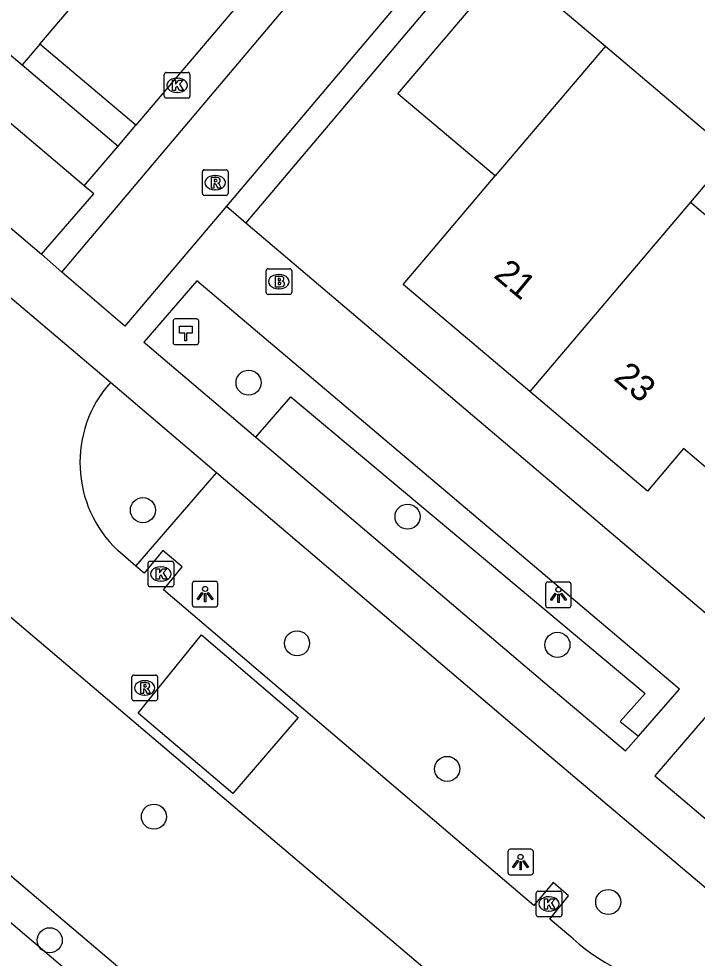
# Model space of a CAD drawing. Extents: x 156414 to 157775, y 382335 to 383765.
# Drawn here: x 156906.06 to 156932.57, y 382427.91 to 382464.58 of the extents above; entities that cross this region are included whole.
import ezdxf

# ---------------------------------------------------------------- set-up
doc = ezdxf.new("R2010")
doc.units = 0
for name, color, linetype in [('IMGEO_Boom', 7, 'Continuous'), ('IMGEO_Brandkraan', 7, 'Continuous'), ('IMGEO_Haag', 7, 'Continuous'), ('IMGEO_Hectometerpaal', 7, 'Continuous'), ('IMGEO_Kolk', 7, 'Continuous'), ('IMGEO_Lichtpunt', 7, 'Continuous'), ('IMGEO_Pand', 7, 'Continuous'), ('IMGEO_Pand_nummerreeks', 7, 'Continuous'), ('IMGEO_Parkeervlak_open', 7, 'Continuous'), ('IMGEO_Rijbaan_lokaal_open', 7, 'Continuous'), ('IMGEO_Rioolput', 7, 'Continuous'), ('IMGEO_Voetpad_open', 7, 'Continuous')]:
    doc.layers.add(name, color=color, linetype=linetype)

msp = doc.modelspace()

# ---------------------------------------------------------------- linework, layer by layer
at = {"layer": 'IMGEO_Boom'}
for centre in [(156915.04, 382450.376), (156910.914, 382445.399), (156921.251, 382445.147), (156916.935, 382440.201), (156927.108, 382440.143), (156922.799, 382435.298), (156911.342, 382433.433), (156929.09, 382430.103), (156907.275, 382428.61)]:
    msp.add_circle(centre, 0.489, dxfattribs=at)
at = {"layer": 'IMGEO_Brandkraan'}
for p, q in [((156915.726, 382453.896), (156915.726, 382454.748)), ((156915.801, 382454.822), (156916.653, 382454.822)), ((156916.727, 382454.748), (156916.727, 382453.896)), ((156916.214, 382454.602), (156916.239, 382454.602)), ((156916.237, 382454.042), (156916.212, 382454.042)), ((156916.653, 382453.822), (156915.801, 382453.822))]:
    msp.add_line(p, q, dxfattribs=at)
for points in [[(156915.726, 382453.896), (156915.726, 382454.748)], [(156915.801, 382454.822), (156916.653, 382454.822)], [(156916.727, 382454.748), (156916.727, 382453.896)], [(156916.074, 382454.522), (156916.074, 382454.122), (156916.287, 382454.122)], [(156916.305, 382454.522), (156916.074, 382454.522)], [(156916.253, 382454.441), (156916.199, 382454.441), (156916.199, 382454.365)], [(156916.199, 382454.365), (156916.252, 382454.365)], [(156916.261, 382454.289), (156916.199, 382454.289), (156916.199, 382454.208)], [(156916.199, 382454.208), (156916.261, 382454.208)], [(156916.653, 382453.822), (156915.801, 382453.822)]]:
    msp.add_lwpolyline(points, dxfattribs=at)
for centre, radius, start, end in [((156915.803, 382454.746), 0.0765, 91.552, 178.448), ((156915.803, 382454.746), 0.0765, 91.552, 178.448), ((156916.651, 382454.746), 0.0765, 1.552, 88.448), ((156916.651, 382454.746), 0.0765, 1.552, 88.448), ((156916.254, 382454.403), 0.0379, 267.8285, 90.9355), ((156916.309, 382454.377), 0.145, 59.4692, 91.5367), ((156916.334, 382454.424), 0.0922, 285.5137, 58.1501), ((156916.262, 382454.248), 0.0404, 269.8759, 90.5077), ((156916.293, 382454.373), 0.251, 268.6676, 293.5347), ((156916.339, 382454.232), 0.105, 301.3115, 78.989), ((156915.803, 382453.898), 0.0765, 181.552, 268.448), ((156915.803, 382453.898), 0.0765, 181.552, 268.448), ((156916.651, 382453.898), 0.0765, 271.552, 358.448), ((156916.651, 382453.898), 0.0765, 271.552, 358.448)]:
    msp.add_arc(centre, radius, start, end, dxfattribs=at)
for centre, major_axis, ratio, start_param, end_param in [((156916.213, 382454.322), (-0.387, 0.002), 0.722429, 4.712389, 7.853982), ((156916.238, 382454.322), (-0.39, 0.002), 0.717154, 1.570796, 4.712389)]:
    msp.add_ellipse(centre, major_axis=major_axis, ratio=ratio, start_param=start_param, end_param=end_param, dxfattribs=at)
at = {"layer": 'IMGEO_Haag'}
for points in [[(156906.888, 382463.596), (156906.194, 382462.781)], [(156915.324, 382448.248), (156916.689, 382449.828), (156930.536, 382438.24), (156929.56, 382437.155), (156930.268, 382436.579)], [(156910.638, 382443.219), (156913.79, 382446.861)]]:
    msp.add_lwpolyline(points, dxfattribs=at)
at = {"layer": 'IMGEO_Hectometerpaal'}
for p, q in [((156912.093, 382452.778), (156912.093, 382451.937)), ((156912.093, 382452.778), (156912.093, 382451.937)), ((156913.009, 382452.862), (156912.168, 382452.862)), ((156913.009, 382452.862), (156912.168, 382452.862)), ((156913.093, 382451.946), (156913.093, 382452.787)), ((156913.093, 382451.946), (156913.093, 382452.787)), ((156912.177, 382451.862), (156913.018, 382451.862)), ((156912.177, 382451.862), (156913.018, 382451.862))]:
    msp.add_line(p, q, dxfattribs=at)
msp.add_lwpolyline([(156912.618, 382452.006), (156912.558, 382452.006), (156912.558, 382452.311), (156912.338, 382452.311), (156912.338, 382452.58), (156912.838, 382452.58), (156912.838, 382452.311), (156912.618, 382452.311), (156912.618, 382452.006)], dxfattribs=at)
for centre, start, end in [((156912.171, 382452.784), 92.4484, 184.2845), ((156912.171, 382452.784), 92.4484, 184.2845), ((156913.015, 382452.784), 2.4484, 94.2845), ((156913.015, 382452.784), 2.4484, 94.2845), ((156912.171, 382451.94), 182.4484, 274.2845), ((156912.171, 382451.94), 182.4484, 274.2845), ((156913.015, 382451.94), 272.4484, 4.2845), ((156913.015, 382451.94), 272.4484, 4.2845)]:
    msp.add_arc(centre, 0.0779, start, end, dxfattribs=at)
at = {"layer": 'IMGEO_Kolk'}
for p, q in [((156911.824, 382462.484), (156912.676, 382462.484)), ((156911.749, 382461.558), (156911.749, 382462.41)), ((156912.237, 382462.264), (156912.262, 382462.264)), ((156912.75, 382462.41), (156912.75, 382461.558)), ((156912.26, 382461.704), (156912.235, 382461.704)), ((156912.676, 382461.484), (156911.824, 382461.484)), ((156911.19, 382443.407), (156912.042, 382443.407)), ((156911.115, 382442.481), (156911.115, 382443.333)), ((156911.603, 382443.187), (156911.628, 382443.187)), ((156912.116, 382443.333), (156912.116, 382442.481)), ((156911.626, 382442.627), (156911.601, 382442.627)), ((156912.042, 382442.407), (156911.19, 382442.407)), ((156926.353, 382430.528), (156927.205, 382430.528)), ((156926.278, 382429.602), (156926.278, 382430.454)), ((156926.766, 382430.308), (156926.791, 382430.308)), ((156927.279, 382430.454), (156927.279, 382429.602)), ((156927.205, 382429.528), (156926.353, 382429.528)), ((156926.789, 382429.748), (156926.764, 382429.748))]:
    msp.add_line(p, q, dxfattribs=at)
for points in [[(156911.824, 382462.484), (156912.676, 382462.484)], [(156911.749, 382461.558), (156911.749, 382462.41)], [(156912.07, 382462.184), (156912.193, 382462.184), (156912.193, 382462.033), (156912.323, 382462.184), (156912.487, 382462.184), (156912.341, 382462.033), (156912.494, 382461.784), (156912.342, 382461.784), (156912.257, 382461.948), (156912.193, 382461.881), (156912.193, 382461.784), (156912.07, 382461.784), (156912.07, 382462.184)], [(156912.75, 382462.41), (156912.75, 382461.558)], [(156912.676, 382461.484), (156911.824, 382461.484)], [(156911.19, 382443.407), (156912.042, 382443.407)], [(156911.115, 382442.481), (156911.115, 382443.333)], [(156911.436, 382443.107), (156911.559, 382443.107), (156911.559, 382442.956), (156911.689, 382443.107), (156911.853, 382443.107), (156911.707, 382442.956), (156911.86, 382442.707), (156911.708, 382442.707), (156911.623, 382442.871), (156911.559, 382442.804), (156911.559, 382442.707), (156911.436, 382442.707), (156911.436, 382443.107)], [(156912.116, 382443.333), (156912.116, 382442.481)], [(156912.042, 382442.407), (156911.19, 382442.407)], [(156926.353, 382430.528), (156927.205, 382430.528)], [(156926.278, 382429.602), (156926.278, 382430.454)], [(156926.599, 382430.228), (156926.722, 382430.228), (156926.722, 382430.077), (156926.852, 382430.228), (156927.016, 382430.228), (156926.87, 382430.077), (156927.023, 382429.828), (156926.871, 382429.828), (156926.786, 382429.992), (156926.722, 382429.925), (156926.722, 382429.828), (156926.599, 382429.828), (156926.599, 382430.228)], [(156927.279, 382430.454), (156927.279, 382429.602)], [(156927.205, 382429.528), (156926.353, 382429.528)]]:
    msp.add_lwpolyline(points, dxfattribs=at)
for centre, start, end in [((156911.826, 382462.408), 91.552, 178.448), ((156911.826, 382462.408), 91.552, 178.448), ((156912.674, 382462.408), 1.552, 88.448), ((156912.674, 382462.408), 1.552, 88.448), ((156911.826, 382461.56), 181.552, 268.448), ((156911.826, 382461.56), 181.552, 268.448), ((156912.674, 382461.56), 271.552, 358.448), ((156912.674, 382461.56), 271.552, 358.448), ((156911.192, 382443.331), 91.552, 178.448), ((156911.192, 382443.331), 91.552, 178.448), ((156912.04, 382443.331), 1.552, 88.448), ((156912.04, 382443.331), 1.552, 88.448), ((156911.192, 382442.483), 181.552, 268.448), ((156911.192, 382442.483), 181.552, 268.448), ((156912.04, 382442.483), 271.552, 358.448), ((156912.04, 382442.483), 271.552, 358.448), ((156926.355, 382430.452), 91.552, 178.448), ((156926.355, 382430.452), 91.552, 178.448), ((156927.203, 382430.452), 1.552, 88.448), ((156927.203, 382430.452), 1.552, 88.448), ((156926.355, 382429.604), 181.552, 268.448), ((156926.355, 382429.604), 181.552, 268.448), ((156927.203, 382429.604), 271.552, 358.448), ((156927.203, 382429.604), 271.552, 358.448)]:
    msp.add_arc(centre, 0.0765, start, end, dxfattribs=at)
for centre, major_axis, ratio, start_param, end_param in [((156912.236, 382461.984), (-0.387, 0.002), 0.722429, 4.712389, 7.853982), ((156912.261, 382461.984), (-0.39, 0.002), 0.717154, 1.570796, 4.712389), ((156911.602, 382442.907), (-0.387, 0.002), 0.722429, 4.712389, 7.853982), ((156911.627, 382442.907), (-0.39, 0.002), 0.717154, 1.570796, 4.712389), ((156926.765, 382430.028), (-0.387, 0.002), 0.722429, 4.712389, 7.853982), ((156926.79, 382430.028), (-0.39, 0.002), 0.717154, 1.570796, 4.712389)]:
    msp.add_ellipse(centre, major_axis=major_axis, ratio=ratio, start_param=start_param, end_param=end_param, dxfattribs=at)
at = {"layer": 'IMGEO_Lichtpunt'}
for p, q in [((156912.843, 382442.525), (156912.843, 382441.718)), ((156912.843, 382442.525), (156912.843, 382441.718)), ((156913.745, 382442.62), (156912.937, 382442.62)), ((156913.745, 382442.62), (156912.937, 382442.62)), ((156913.839, 382441.718), (156913.839, 382442.525)), ((156913.839, 382441.718), (156913.839, 382442.525)), ((156926.646, 382442.499), (156926.646, 382441.692)), ((156926.646, 382442.499), (156926.646, 382441.692)), ((156927.548, 382442.594), (156926.74, 382442.594)), ((156927.548, 382442.594), (156926.74, 382442.594)), ((156927.642, 382441.692), (156927.642, 382442.499)), ((156927.642, 382441.692), (156927.642, 382442.499)), ((156912.937, 382441.624), (156913.745, 382441.624)), ((156912.937, 382441.624), (156913.745, 382441.624)), ((156926.74, 382441.598), (156927.548, 382441.598)), ((156926.74, 382441.598), (156927.548, 382441.598)), ((156925.17, 382432.066), (156925.17, 382431.259)), ((156925.17, 382432.066), (156925.17, 382431.259)), ((156926.072, 382432.161), (156925.264, 382432.161)), ((156926.072, 382432.161), (156925.264, 382432.161)), ((156926.166, 382431.259), (156926.166, 382432.066)), ((156926.166, 382431.259), (156926.166, 382432.066)), ((156925.264, 382431.165), (156926.072, 382431.165)), ((156925.264, 382431.165), (156926.072, 382431.165))]:
    msp.add_line(p, q, dxfattribs=at)
for points in [[(156913.217, 382442.189), (156913.256, 382442.161), (156913.068, 382441.899), (156913.03, 382441.926), (156913.217, 382442.189)], [(156913.319, 382442.141), (156913.366, 382442.141), (156913.366, 382441.819), (156913.319, 382441.819), (156913.319, 382442.141)], [(156913.429, 382442.161), (156913.467, 382442.188), (156913.654, 382441.926), (156913.615, 382441.898), (156913.429, 382442.161)], [(156927.02, 382442.163), (156927.059, 382442.135), (156926.871, 382441.873), (156926.833, 382441.9), (156927.02, 382442.163)], [(156927.122, 382442.115), (156927.169, 382442.115), (156927.169, 382441.793), (156927.122, 382441.793), (156927.122, 382442.115)], [(156927.232, 382442.135), (156927.27, 382442.162), (156927.457, 382441.9), (156927.418, 382441.872), (156927.232, 382442.135)], [(156925.544, 382431.73), (156925.583, 382431.702), (156925.395, 382431.44), (156925.357, 382431.467), (156925.544, 382431.73)], [(156925.646, 382431.682), (156925.693, 382431.682), (156925.693, 382431.36), (156925.646, 382431.36), (156925.646, 382431.682)], [(156925.756, 382431.702), (156925.794, 382431.729), (156925.981, 382431.467), (156925.942, 382431.439), (156925.756, 382431.702)]]:
    msp.add_lwpolyline(points, dxfattribs=at)
for centre in [(156913.342, 382442.323), (156927.145, 382442.297), (156925.669, 382431.864)]:
    msp.add_circle(centre, 0.0994, dxfattribs=at)
for centre, start, end in [((156912.937, 382442.525), 90, 180), ((156912.937, 382442.525), 90, 180), ((156913.745, 382442.525), 0, 90), ((156913.745, 382442.525), 0, 90), ((156926.74, 382442.499), 90, 180), ((156926.74, 382442.499), 90, 180), ((156927.548, 382442.499), 0, 90), ((156927.548, 382442.499), 0, 90), ((156912.937, 382441.718), 180, 270), ((156912.937, 382441.718), 180, 270), ((156913.745, 382441.718), 270, 0), ((156913.745, 382441.718), 270, 360), ((156926.74, 382441.692), 180, 270), ((156926.74, 382441.692), 180, 270), ((156927.548, 382441.692), 270, 0), ((156927.548, 382441.692), 270, 360), ((156925.264, 382432.066), 90, 180), ((156925.264, 382432.066), 90, 180), ((156926.072, 382432.066), 0, 90), ((156926.072, 382432.066), 0, 90), ((156925.264, 382431.259), 180, 270), ((156925.264, 382431.259), 180, 270), ((156926.072, 382431.259), 270, 0), ((156926.072, 382431.259), 270, 360)]:
    msp.add_arc(centre, 0.0946, start, end, dxfattribs=at)
at = {"layer": 'IMGEO_Pand'}
for points in [[(156924.679, 382458.447), (156920.866, 382461.651), (156925.178, 382466.731), (156928.981, 382463.515)], [(156928.981, 382463.515), (156924.679, 382458.447)], [(156928.981, 382463.515), (156933.917, 382459.329), (156932.302, 382457.42)], [(156926.026, 382450.027), (156921.081, 382454.209), (156922.252, 382455.589), (156924.679, 382458.447)], [(156932.302, 382457.42), (156936.883, 382453.544), (156939.04, 382451.719), (156934.186, 382445.982), (156932.028, 382447.807), (156930.62, 382446.143), (156926.026, 382450.027)], [(156932.302, 382457.42), (156926.026, 382450.027)]]:
    msp.add_lwpolyline(points, dxfattribs=at)
at = {"layer": 'IMGEO_Parkeervlak_open'}
for points in [[(156906.888, 382463.596), (156913.377, 382471.218)], [(156910.633, 382460.428), (156906.888, 382463.596)]]:
    msp.add_lwpolyline(points, dxfattribs=at)
at = {"layer": 'IMGEO_Rijbaan_lokaal_open'}
for points in [[(156942.158, 382490.336), (156914.173, 382457.263)], [(156907.746, 382454.691), (156934.819, 382486.732)], [(156886.177, 382457.81), (156926.24, 382423.851)], [(156914.173, 382457.263), (156910.21, 382452.579), (156907.746, 382454.691)], [(156909.642, 382450.389), (156905.637, 382453.777)], [(156910.638, 382443.219), (156909.93, 382443.823)], [(156927.725, 382428.662), (156926.812, 382429.431), (156927.54, 382430.339), (156926.939, 382430.859), (156926.181, 382429.969), (156911.724, 382442.294), (156912.45, 382443.183), (156911.687, 382443.827), (156910.968, 382442.938), (156910.638, 382443.219)], [(156916.979, 382437.308), (156914.431, 382434.339), (156910.731, 382437.478), (156913.205, 382440.534), (156916.979, 382437.308)]]:
    msp.add_lwpolyline(points, dxfattribs=at)
for centre, radius, start, end in [((156913.187, 382447.255), 4.732, 138.5243, 226.4988), ((156933.238, 382434.887), 8.316, 228.4691, 295.2831)]:
    msp.add_arc(centre, radius, start, end, dxfattribs=at)
at = {"layer": 'IMGEO_Rioolput'}
for p, q in [((156913.239, 382457.76), (156913.239, 382458.612)), ((156913.314, 382458.686), (156914.166, 382458.686)), ((156913.727, 382458.466), (156913.752, 382458.466)), ((156914.24, 382458.612), (156914.24, 382457.76)), ((156914.166, 382457.686), (156913.314, 382457.686)), ((156913.75, 382457.906), (156913.725, 382457.906)), ((156910.558, 382438.961), (156911.41, 382438.961)), ((156910.483, 382438.035), (156910.483, 382438.887)), ((156910.971, 382438.741), (156910.996, 382438.741)), ((156911.484, 382438.887), (156911.484, 382438.035)), ((156911.41, 382437.961), (156910.558, 382437.961)), ((156910.994, 382438.181), (156910.969, 382438.181))]:
    msp.add_line(p, q, dxfattribs=at)
for points in [[(156913.239, 382457.76), (156913.239, 382458.612)], [(156913.314, 382458.686), (156914.166, 382458.686)], [(156914.24, 382458.612), (156914.24, 382457.76)], [(156913.828, 382458.384), (156913.576, 382458.386), (156913.576, 382457.986)], [(156913.576, 382457.986), (156913.7, 382457.986), (156913.7, 382458.148), (156913.711, 382458.148)], [(156913.754, 382458.305), (156913.7, 382458.305), (156913.7, 382458.224)], [(156913.7, 382458.224), (156913.752, 382458.224)], [(156913.758, 382458.119), (156913.829, 382457.986), (156913.969, 382457.986), (156913.904, 382458.112)], [(156914.166, 382457.686), (156913.314, 382457.686)], [(156910.558, 382438.961), (156911.41, 382438.961)], [(156910.483, 382438.035), (156910.483, 382438.887)], [(156911.072, 382438.659), (156910.82, 382438.661), (156910.82, 382438.261)], [(156911.484, 382438.887), (156911.484, 382438.035)], [(156910.82, 382438.261), (156910.944, 382438.261), (156910.944, 382438.423), (156910.955, 382438.423)], [(156910.998, 382438.58), (156910.944, 382438.58), (156910.944, 382438.499)], [(156910.944, 382438.499), (156910.996, 382438.499)], [(156911.002, 382438.394), (156911.073, 382438.261), (156911.213, 382438.261), (156911.148, 382438.387)], [(156911.41, 382437.961), (156910.558, 382437.961)]]:
    msp.add_lwpolyline(points, dxfattribs=at)
for centre, radius, start, end in [((156913.316, 382458.61), 0.0765, 91.552, 178.448), ((156913.316, 382458.61), 0.0765, 91.552, 178.448), ((156914.164, 382458.61), 0.0765, 1.552, 88.448), ((156914.164, 382458.61), 0.0765, 1.552, 88.448), ((156913.71, 382458.095), 0.0533, 26.0293, 88.6989), ((156913.736, 382458.413), 0.19, 274.7715, 282.9687), ((156913.76, 382458.209), 0.0964, 77.0061, 93.1865), ((156913.774, 382458.266), 0.0378, 276.6634, 79.6772), ((156913.827, 382458.274), 0.109, 350.3612, 89.416), ((156913.825, 382458.274), 0.112, 277.5842, 350.9817), ((156913.809, 382458.059), 0.108, 29.5134, 73.7905), ((156913.316, 382457.762), 0.0765, 181.552, 268.448), ((156913.316, 382457.762), 0.0765, 181.552, 268.448), ((156914.164, 382457.762), 0.0765, 271.552, 358.448), ((156914.164, 382457.762), 0.0765, 271.552, 358.448), ((156910.56, 382438.885), 0.0765, 91.552, 178.448), ((156910.56, 382438.885), 0.0765, 91.552, 178.448), ((156911.408, 382438.885), 0.0765, 1.552, 88.448), ((156911.408, 382438.885), 0.0765, 1.552, 88.448), ((156911.071, 382438.549), 0.109, 350.3612, 89.416), ((156910.954, 382438.37), 0.0533, 26.0293, 88.6989), ((156910.98, 382438.688), 0.19, 274.7715, 282.9687), ((156911.004, 382438.484), 0.0964, 77.0061, 93.1865), ((156911.018, 382438.541), 0.0378, 276.6634, 79.6772), ((156911.069, 382438.549), 0.112, 277.5842, 350.9817), ((156911.053, 382438.334), 0.108, 29.5134, 73.7905), ((156910.56, 382438.037), 0.0765, 181.552, 268.448), ((156910.56, 382438.037), 0.0765, 181.552, 268.448), ((156911.408, 382438.037), 0.0765, 271.552, 358.448), ((156911.408, 382438.037), 0.0765, 271.552, 358.448)]:
    msp.add_arc(centre, radius, start, end, dxfattribs=at)
for centre, major_axis, ratio, start_param, end_param in [((156913.726, 382458.186), (-0.387, 0.002), 0.722429, 4.712389, 7.853982), ((156913.751, 382458.186), (-0.39, 0.002), 0.717154, 1.570796, 4.712389), ((156910.97, 382438.461), (-0.387, 0.002), 0.722429, 4.712389, 7.853982), ((156910.995, 382438.461), (-0.39, 0.002), 0.717154, 1.570796, 4.712389)]:
    msp.add_ellipse(centre, major_axis=major_axis, ratio=ratio, start_param=start_param, end_param=end_param, dxfattribs=at)
at = {"layer": 'IMGEO_Voetpad_open'}
for points in [[(156869.142, 382494.152), (156906.194, 382462.781)], [(156942.935, 382489.709), (156914.933, 382456.618)], [(156908.621, 382458.064), (156895.005, 382469.619), (156894.923, 382469.689)], [(156917.096, 382468.044), (156910.633, 382460.428)], [(156906.194, 382462.781), (156909.941, 382459.609)], [(156909.941, 382459.609), (156910.633, 382460.428)], [(156908.621, 382458.064), (156909.941, 382459.609)], [(156902.914, 382458.82), (156906.958, 382455.398)], [(156906.958, 382455.398), (156908.994, 382457.747), (156908.621, 382458.064)], [(156914.173, 382457.263), (156914.933, 382456.618)], [(156914.933, 382456.618), (156933.329, 382441.019)], [(156907.746, 382454.691), (156906.958, 382455.398)], [(156930.268, 382436.579), (156931.869, 382438.411), (156913.023, 382454.352), (156910.953, 382451.957), (156910.998, 382451.919), (156914.808, 382448.686), (156915.324, 382448.248)], [(156926.041, 382413.904), (156881.842, 382451.382)], [(156913.79, 382446.861), (156909.642, 382450.389)], [(156881.734, 382449.671), (156903.563, 382431.149), (156924.214, 382413.601)], [(156915.324, 382448.248), (156926.619, 382438.663), (156929.764, 382436.002), (156930.268, 382436.579)], [(156936.79, 382427.368), (156925.433, 382436.96), (156913.79, 382446.861)], [(156932.999, 382437.455), (156930.917, 382435.026), (156933.9, 382432.501)]]:
    msp.add_lwpolyline(points, dxfattribs=at)

# ---------------------------------------------------------------- texts
at = {"layer": 'IMGEO_Pand_nummerreeks'}
for s, rotation, p in [('21', 320.1854, (156924.576, 382454.514)), ('23', 320.1164, (156929.262, 382450.504))]:
    msp.add_text(s, height=1, rotation=rotation, dxfattribs=at).set_placement(p)

doc.saveas('drawing.dxf')
